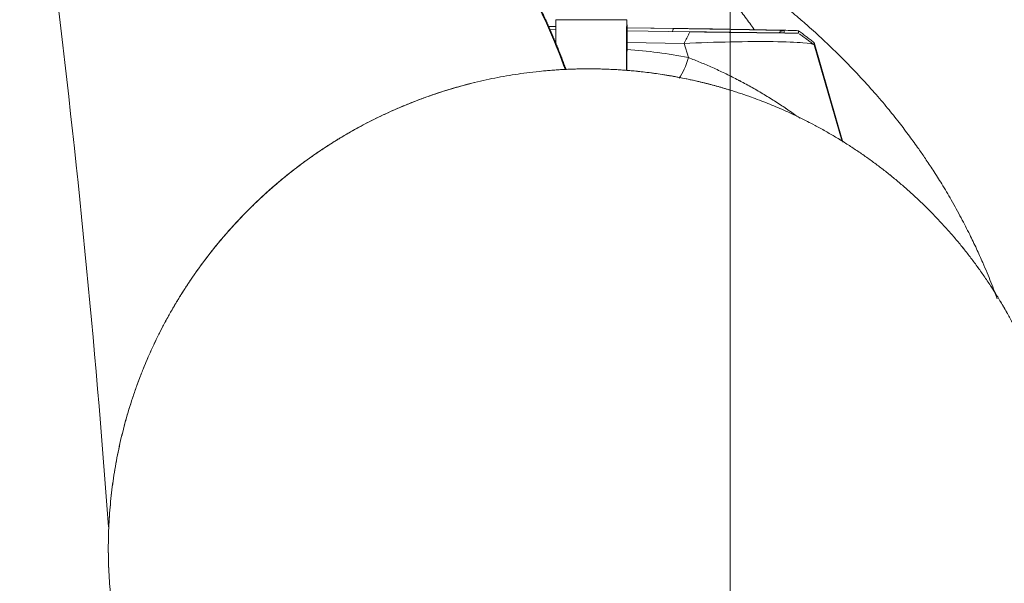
# Model space of a CAD drawing. Header units: millimetres. Extents: x 0 to 594, y 0 to 420.
# Tile 405 of 420: x 502 to 526, y 126 to 140. Entities that reach past the tile are written whole.
import ezdxf

# ---------------------------------------------------------------- set-up
doc = ezdxf.new("R2010")
doc.units = ezdxf.units.MM
doc.layers.add('1', color=7, linetype='Continuous', true_color=0xffffff)
doc.styles.add('Arial Unicode MS', font='txt')
doc.dimstyles.get("Standard").update_dxf_attribs({"dimtxt": 0.18, "dimasz": 0.18, "dimexe": 0.18, "dimexo": 0.0625, "dimgap": 0.09, "dimtad": 0, "dimtih": 1, "dimtoh": 1, "dimdec": 4, "dimzin": 0, "dimdsep": 46, "dimtxsty": 'Standard', "dimcen": 0.09, "dimadec": 0, "dimazin": 0, "dimtfac": 1, "dimtdec": 4, "dimtofl": 0, "dimtmove": 0, "dimatfit": 3, "dimfxl": 0, "dimtolj": 1, "dimtzin": 0, "dimarcsym": 0})

# ---------------------------------------------------------------- blocks, each defined once
blk = doc.blocks.new('_U4')
at = {"layer": '1', "color": 18, "lineweight": 13}
for p, q in [((437.936, 115.069), (437.936, 181.233)), ((519.436, 115.069), (519.436, 181.233)), ((437.936, 179.233), (472.602, 179.233)), ((519.436, 179.233), (484.769, 179.233))]:
    blk.add_line(p, q, dxfattribs=at)
at = {"layer": '1', "color": 18}
for points in [[(437.936, 179.233), (441.436, 180.171), (441.436, 178.295)], [(519.436, 179.233), (515.936, 178.295), (515.936, 180.171)]]:
    blk.add_solid(points, dxfattribs=at)
at = {"layer": '1', "color": 18, "linetype": 'Continuous', "lineweight": 13, "char_height": 3.5, "attachment_point": 7, "line_spacing_factor": 1.047437, "style": 'Arial Unicode MS'}
for s, insert in [('\\fArial Unicode MS|b0|i0;\\W1.0000;1.63', (474.288, 176.597)), ('\\fArial Unicode MS|b0|i0;\\W1.0000;DEFLATED TUBES WIDTH', (448.982, 169.538))]:
    blk.add_mtext(s, dxfattribs=dict(at, insert=insert))

msp = doc.modelspace()

# ---------------------------------------------------------------- linework, layer by layer
at = {"layer": '1', "color": 155, "linetype": 'Continuous', "lineweight": 13}
for p, q in [((514.935, 139.964), (515.125, 139.961)), ((515.125, 139.959), (514.935, 139.962)), ((516.877, 140.127), (515.127, 140.127)), ((514.97, 139.886), (515.125, 139.884)), ((515.125, 139.883), (514.971, 139.885)), ((516.884, 139.934), (518.233, 139.913)), ((518.053, 139.915), (516.884, 139.932)), ((516.884, 139.857), (518.44, 139.833)), ((518.435, 139.832), (516.884, 139.856)), ((520.766, 139.807), (520.766, 139.863)), ((521.123, 139.858), (521.123, 139.801)), ((516.884, 139.567), (518.299, 139.546)), ((518.299, 139.546), (518.401, 139.195)), ((521.507, 139.566), (522.222, 137.107)), ((521.507, 139.509), (521.507, 139.566)), ((522.2, 137.12), (521.507, 139.509)), ((504.061, 127.069), (504.061, 127.059))]:
    msp.add_line(p, q, dxfattribs=at)
for centre, major_axis, ratio, start_param, end_param in [((518.05, 139.765), (0.002, 0.15), 0.341972, 0.003714, 1.049822), ((520.764, 139.713), (0.15, 0), 0.999994, 1.556834, 2.462961), ((516.063, 127.159), (-4.943, 11.228), 0.998302, 5.675802, 5.800799), ((518.078, 139.488), (0.192, 0.981), 0.383354, 3.838652, 4.48422)]:
    msp.add_ellipse(centre, major_axis=major_axis, ratio=ratio, start_param=start_param, end_param=end_param, dxfattribs=at)
for points, degree, knots in [([(526.035, 133.239), (526.014, 133.296), (525.965, 133.427), (525.883, 133.638), (525.787, 133.876), (525.665, 134.161), (525.524, 134.476), (525.347, 134.844), (525.141, 135.246), (524.91, 135.664), (524.676, 136.057), (524.461, 136.398), (524.27, 136.686), (524.077, 136.965), (523.863, 137.261), (523.607, 137.598), (523.318, 137.958), (522.984, 138.35), (522.608, 138.765), (522.198, 139.189), (521.79, 139.585), (521.43, 139.914), (521.098, 140.204), (520.752, 140.495), (520.325, 140.838), (519.878, 141.18), (519.563, 141.406), (519.427, 141.502)], 3, [0, 0, 0, 0, 0.023605, 0.052422, 0.078475, 0.104726, 0.140189, 0.176369, 0.219125, 0.265789, 0.307806, 0.34452, 0.375912, 0.402169, 0.437587, 0.475095, 0.514699, 0.55812, 0.608559, 0.663306, 0.714352, 0.761293, 0.795532, 0.839024, 0.891727, 0.953553, 1, 1, 1, 1]), ([(519.436, 139.889), (519.436, 139.89), (519.436, 139.89), (519.436, 139.953), (519.436, 140.017), (519.436, 140.145), (519.436, 140.21), (519.436, 140.339), (519.436, 140.404), (519.436, 140.5), (519.436, 140.532), (519.436, 140.596), (519.436, 140.628), (519.436, 140.659)], 3, [0, 0, 0, 0, 0.001996, 0.001996, 0.251497, 0.251497, 0.500998, 0.500998, 0.750499, 0.750499, 0.87525, 0.87525, 1, 1, 1, 1]), ([(519.436, 140.659), (519.481, 140.606), (519.525, 140.553), (519.611, 140.449), (519.652, 140.397), (519.772, 140.243), (519.847, 140.142), (519.951, 139.995), (519.984, 139.946), (520.021, 139.891), (520.026, 139.884), (520.03, 139.877)], 3, [0, 0, 0, 0, 0.194137, 0.194137, 0.388274, 0.388274, 0.776548, 0.776548, 0.970685, 0.970685, 1, 1, 1, 1]), ([(515.127, 140.127), (515.127, 140.127), (515.127, 140.125), (515.127, 140.11), (515.126, 140.091), (515.126, 140.078), (515.126, 140.077), (515.126, 140.074), (515.126, 140.069), (515.126, 140.058), (515.126, 140.047), (515.126, 140.023), (515.125, 139.988), (515.125, 139.923), (515.125, 139.845), (515.124, 139.756), (515.124, 139.66), (515.123, 139.59), (515.123, 139.556)], 3, [0, 0, 0, 0, 0.078789, 0.182663, 0.286538, 0.286538, 0.299522, 0.299522, 0.312506, 0.338475, 0.390412, 0.390412, 0.494287, 0.598161, 0.702036, 0.80591, 0.909785, 1, 1, 1, 1]), ([(516.871, 138.886), (516.871, 138.914), (516.871, 138.998), (516.872, 139.078), (516.872, 139.136), (516.872, 139.142), (516.872, 139.155), (516.872, 139.162), (516.872, 139.181), (516.872, 139.218), (516.872, 139.255), (516.872, 139.326), (516.873, 139.418), (516.873, 139.542), (516.874, 139.655), (516.874, 139.756), (516.875, 139.845), (516.875, 139.923), (516.875, 139.988), (516.876, 140.023), (516.876, 140.047), (516.876, 140.058), (516.876, 140.069), (516.876, 140.074), (516.876, 140.077), (516.876, 140.078), (516.876, 140.091), (516.877, 140.11), (516.877, 140.125), (516.877, 140.127), (516.877, 140.127)], 3, [0, 0, 0, 0, 0.034896, 0.10504, 0.10504, 0.113808, 0.113808, 0.122576, 0.122576, 0.140112, 0.175183, 0.175183, 0.245327, 0.31547, 0.385614, 0.455757, 0.5259, 0.596044, 0.666187, 0.736331, 0.736331, 0.771403, 0.788938, 0.797706, 0.797706, 0.806474, 0.806474, 0.876618, 0.946761, 1, 1, 1, 1]), ([(516.883, 138.883), (516.883, 138.929), (516.883, 138.975), (516.883, 139.025), (516.883, 139.031), (516.883, 139.044), (516.883, 139.063), (516.883, 139.106), (516.883, 139.143), (516.883, 139.213), (516.883, 139.304), (516.884, 139.427), (516.884, 139.539), (516.884, 139.638), (516.884, 139.726), (516.884, 139.803), (516.884, 139.867), (516.884, 139.902), (516.884, 139.926), (516.884, 139.936), (516.884, 139.948), (516.884, 139.952), (516.884, 139.955), (516.884, 139.957), (516.884, 139.97), (516.884, 139.988), (516.883, 140.002), (516.883, 140.005), (516.883, 140.005)], 3, [0, 0, 0, 0, 0.063248, 0.063248, 0.072425, 0.072425, 0.081602, 0.099956, 0.136664, 0.136664, 0.21008, 0.283496, 0.356912, 0.430328, 0.503744, 0.57716, 0.650576, 0.723992, 0.723992, 0.7607, 0.779054, 0.788231, 0.788231, 0.797408, 0.797408, 0.870824, 0.944241, 1, 1, 1, 1]), ([(520.766, 139.863), (520.766, 139.864), (520.758, 139.864), (520.735, 139.866), (520.704, 139.867), (520.684, 139.867), (520.649, 139.868), (520.637, 139.869), (520.616, 139.869), (520.609, 139.869), (520.598, 139.87), (520.595, 139.87), (520.587, 139.87), (520.583, 139.87), (520.548, 139.871), (520.513, 139.872), (520.436, 139.874), (520.393, 139.875), (520.324, 139.876), (520.276, 139.877), (520.199, 139.879), (520.144, 139.88), (520.108, 139.88), (520.1, 139.88), (520.086, 139.881), (520.064, 139.881), (520.042, 139.882), (519.996, 139.882), (519.934, 139.884), (519.869, 139.885), (519.769, 139.887), (519.63, 139.889), (519.479, 139.892), (519.361, 139.894), (519.322, 139.894), (519.261, 139.895), (519.23, 139.896), (519.193, 139.897), (519.178, 139.897), (519.167, 139.897), (519.162, 139.897), (519.114, 139.898), (519.029, 139.899), (518.942, 139.901), (518.809, 139.903), (518.719, 139.904), (518.535, 139.907), (518.441, 139.909), (518.25, 139.912), (518.152, 139.913), (518.053, 139.915)], 3, [0, 0, 0, 0, 0.0625, 0.125, 0.125, 0.1875, 0.1875, 0.21875, 0.21875, 0.234375, 0.234375, 0.242187, 0.242187, 0.25, 0.25, 0.3125, 0.3125, 0.375, 0.375, 0.40625, 0.4375, 0.46875, 0.46875, 0.476562, 0.476562, 0.484375, 0.5, 0.5, 0.53125, 0.5625, 0.5625, 0.625, 0.6875, 0.6875, 0.71875, 0.71875, 0.734375, 0.742187, 0.746094, 0.746094, 0.75, 0.75, 0.78125, 0.8125, 0.8125, 0.875, 0.875, 0.9375, 0.9375, 1, 1, 1, 1]), ([(518.233, 139.913), (518.659, 139.907), (519.058, 139.9), (519.769, 139.889), (520.081, 139.883), (520.591, 139.873), (520.789, 139.869), (521.055, 139.863), (521.123, 139.86), (521.123, 139.858)], 3, [0, 0, 0, 0, 0.25, 0.25, 0.5, 0.5, 0.75, 0.75, 1, 1, 1, 1]), ([(521.123, 139.801), (521.124, 139.8), (521.048, 139.8), (520.762, 139.802), (520.552, 139.804), (520.037, 139.81), (519.733, 139.814), (519.092, 139.822), (518.755, 139.827), (518.435, 139.832)], 3, [0, 0, 0, 0, 0.25, 0.25, 0.5, 0.5, 0.75, 0.75, 1, 1, 1, 1]), ([(518.44, 139.833), (518.473, 139.833), (518.54, 139.832), (518.608, 139.831), (518.676, 139.83), (518.71, 139.829), (518.779, 139.828), (518.814, 139.828), (518.883, 139.827), (518.918, 139.826), (518.988, 139.825), (519.023, 139.825), (519.063, 139.824), (519.068, 139.824), (519.076, 139.824), (519.09, 139.824), (519.121, 139.823), (519.147, 139.823), (519.2, 139.822), (519.235, 139.822), (519.305, 139.821), (519.339, 139.82), (519.408, 139.82), (519.442, 139.819), (519.511, 139.818), (519.545, 139.818), (519.612, 139.817), (519.646, 139.816), (519.696, 139.816), (519.712, 139.816), (519.733, 139.815), (519.737, 139.815), (519.745, 139.815), (519.758, 139.815), (519.77, 139.815), (519.81, 139.814), (519.874, 139.814), (519.966, 139.812), (520.054, 139.811), (520.11, 139.811), (520.152, 139.81), (520.165, 139.81), (520.185, 139.81), (520.195, 139.81), (520.205, 139.81), (520.212, 139.81), (520.215, 139.81), (520.245, 139.809), (520.27, 139.809), (520.318, 139.809), (520.342, 139.808), (520.386, 139.808), (520.408, 139.808), (520.449, 139.807), (520.469, 139.807), (520.497, 139.807), (520.511, 139.807), (520.526, 139.807), (520.533, 139.807), (520.537, 139.807), (520.539, 139.807), (520.55, 139.807), (520.558, 139.806), (520.574, 139.806), (520.582, 139.806), (520.604, 139.806), (520.618, 139.806), (520.644, 139.806), (520.656, 139.806), (520.678, 139.806), (520.688, 139.806), (520.707, 139.806), (520.715, 139.806), (520.723, 139.806), (520.724, 139.806), (520.726, 139.806), (520.729, 139.806), (520.734, 139.806), (520.739, 139.806), (520.747, 139.806), (520.751, 139.806), (520.759, 139.806), (520.761, 139.806), (520.765, 139.806), (520.766, 139.807), (520.766, 139.807)], 3, [0, 0, 0, 0, 0.03125, 0.0625, 0.0625, 0.09375, 0.09375, 0.125, 0.125, 0.15625, 0.15625, 0.1875, 0.1875, 0.191406, 0.191406, 0.195312, 0.203125, 0.21875, 0.21875, 0.25, 0.25, 0.28125, 0.28125, 0.3125, 0.3125, 0.34375, 0.34375, 0.375, 0.375, 0.390625, 0.390625, 0.394531, 0.394531, 0.398438, 0.40625, 0.40625, 0.4375, 0.46875, 0.5, 0.53125, 0.53125, 0.546875, 0.546875, 0.554688, 0.558594, 0.558594, 0.5625, 0.5625, 0.59375, 0.59375, 0.625, 0.625, 0.65625, 0.65625, 0.6875, 0.6875, 0.703125, 0.710938, 0.714844, 0.714844, 0.71875, 0.71875, 0.734375, 0.734375, 0.75, 0.75, 0.78125, 0.78125, 0.8125, 0.8125, 0.84375, 0.84375, 0.875, 0.875, 0.878906, 0.878906, 0.882813, 0.890625, 0.90625, 0.90625, 0.9375, 0.9375, 0.96875, 0.96875, 1, 1, 1, 1]), ([(518.299, 139.546), (518.674, 139.563), (519.071, 139.575), (519.829, 139.59), (520.19, 139.592), (520.804, 139.585), (521.057, 139.576), (521.385, 139.55), (521.477, 139.534), (521.501, 139.516)], 3, [0, 0, 0, 0, 0.257549, 0.257549, 0.515099, 0.515099, 0.772648, 0.772648, 1, 1, 1, 1]), ([(521.16, 137.695), (521.128, 137.719), (521.094, 137.743), (521.015, 137.799), (520.969, 137.831), (520.899, 137.879), (520.876, 137.895), (520.841, 137.919), (520.823, 137.931), (520.805, 137.943), (520.793, 137.951), (520.787, 137.955), (520.734, 137.991), (520.686, 138.022), (520.59, 138.085), (520.542, 138.116), (520.446, 138.177), (520.397, 138.207), (520.299, 138.266), (520.25, 138.296), (520.152, 138.354), (520.103, 138.383), (520.004, 138.44), (519.954, 138.468), (519.854, 138.523), (519.804, 138.551), (519.728, 138.591), (519.703, 138.604), (519.671, 138.621), (519.665, 138.624), (519.652, 138.631), (519.646, 138.634), (519.627, 138.644), (519.563, 138.677), (519.5, 138.709), (519.399, 138.76), (519.298, 138.809), (519.147, 138.88), (518.997, 138.949), (518.847, 139.014), (518.697, 139.077), (518.549, 139.137), (518.45, 139.176), (518.401, 139.195)], 3, [0, 0, 0, 0, 0.039129, 0.039129, 0.092511, 0.092511, 0.119201, 0.119201, 0.132547, 0.13922, 0.13922, 0.145892, 0.145892, 0.199274, 0.199274, 0.252656, 0.252656, 0.306037, 0.306037, 0.359419, 0.359419, 0.412801, 0.412801, 0.466183, 0.466183, 0.519564, 0.519564, 0.546255, 0.546255, 0.552928, 0.552928, 0.559601, 0.559601, 0.572946, 0.626328, 0.626328, 0.67971, 0.733091, 0.786473, 0.839855, 0.893237, 0.946618, 1, 1, 1, 1]), ([(515.936, 138.917), (517.105, 138.917), (518.58, 138.625), (518.902, 138.542)], 2, [0, 0, 0, 0.777914, 1, 1, 1]), ([(515.936, 138.917), (517.105, 138.917), (518.853, 138.571), (519.436, 138.391)], 2, [0, 0, 0, 0.656273, 1, 1, 1]), ([(515.936, 115.221), (514.766, 115.221), (512.472, 115.676), (510.311, 116.569), (508.366, 117.866), (506.712, 119.516), (505.412, 121.457), (504.517, 123.613), (504.061, 125.902), (504.061, 128.236), (504.517, 130.525), (505.412, 132.681), (506.712, 134.622), (508.366, 136.272), (510.311, 137.569), (512.228, 138.361), (513.104, 138.576)], 2, [0, 0, 0, 0.067685, 0.135371, 0.203056, 0.270741, 0.338427, 0.406112, 0.473797, 0.541483, 0.609168, 0.676853, 0.744539, 0.812224, 0.879909, 0.947595, 1, 1, 1]), ([(519.436, 138.391), (519.965, 138.228), (521.56, 137.569), (523.505, 136.272), (525.159, 134.622), (526.459, 132.681), (527.354, 130.525), (527.604, 129.27), (527.624, 129.159)], 2, [0, 0, 0, 0.085461, 0.264903, 0.444345, 0.623787, 0.80323, 0.982672, 1, 1, 1]), ([(519.436, 138.391), (519.965, 138.228), (521.56, 137.569), (523.505, 136.272), (525.159, 134.622), (526.459, 132.681), (527.354, 130.525), (527.811, 128.236), (527.811, 125.902), (527.354, 123.613), (526.459, 121.457), (525.16, 119.516), (523.505, 117.866), (521.561, 116.569), (519.965, 115.91), (519.436, 115.747)], 2, [0, 0, 0, 0.036768, 0.113974, 0.191179, 0.268384, 0.345589, 0.422794, 0.499999, 0.577205, 0.65441, 0.731615, 0.80882, 0.886025, 0.96323, 1, 1, 1]), ([(519.436, 115.747), (519.436, 115.747), (519.436, 115.75), (519.436, 115.756), (519.436, 115.759), (519.436, 115.762), (519.436, 115.764), (519.436, 115.765), (519.436, 115.767), (519.436, 115.769), (519.436, 115.778), (519.436, 115.787), (519.436, 115.808), (519.436, 115.82), (519.436, 115.848), (519.436, 115.863), (519.436, 115.884), (519.436, 115.891), (519.436, 115.897), (519.436, 115.902), (519.436, 115.904), (519.436, 115.916), (519.436, 115.925), (519.436, 115.955), (519.436, 115.976), (519.436, 116.021), (519.436, 116.045), (519.436, 116.095), (519.436, 116.121), (519.436, 116.152), (519.436, 116.156), (519.436, 116.163), (519.436, 116.173), (519.436, 116.184), (519.436, 116.205), (519.436, 116.22), (519.436, 116.264), (519.436, 116.294), (519.436, 116.341), (519.436, 116.356), (519.436, 116.38), (519.436, 116.388), (519.436, 116.404), (519.436, 116.412), (519.436, 116.429), (519.436, 116.437), (519.436, 116.453), (519.436, 116.461), (519.436, 116.478), (519.436, 116.486), (519.436, 116.502), (519.436, 116.51), (519.436, 116.535), (519.436, 116.551), (519.436, 116.584), (519.436, 116.601), (519.436, 116.651), (519.436, 116.684), (519.436, 116.734), (519.436, 116.751), (519.436, 116.784), (519.436, 116.801), (519.436, 116.886), (519.436, 116.987), (519.436, 117.09), (519.436, 117.159), (519.436, 117.193), (519.436, 117.297), (519.436, 117.367), (519.436, 117.454), (519.436, 117.472), (519.436, 117.507), (519.436, 117.559), (519.436, 117.612), (519.436, 117.683), (519.436, 117.718), (519.436, 117.789), (519.436, 117.825), (519.436, 117.932), (519.436, 118.003), (519.436, 118.146), (519.436, 118.254), (519.436, 118.362), (519.436, 118.434), (519.436, 118.47), (519.436, 118.651), (519.436, 118.795), (519.436, 119.082), (519.436, 119.226), (519.436, 119.512), (519.436, 119.656), (519.436, 119.941), (519.436, 120.084), (519.436, 120.368), (519.436, 120.51), (519.436, 120.723), (519.436, 120.794), (519.436, 120.935), (519.436, 121.006), (519.436, 121.148), (519.436, 121.218), (519.436, 121.359), (519.436, 121.43), (519.436, 121.536), (519.436, 121.571), (519.436, 121.641), (519.436, 121.677), (519.436, 121.782), (519.436, 121.923), (519.436, 122.1), (519.436, 122.205), (519.436, 122.276), (519.436, 122.311), (519.436, 122.487), (519.436, 122.627), (519.436, 123.047), (519.436, 123.326), (519.436, 123.882), (519.436, 124.159), (519.436, 124.572), (519.436, 124.709), (519.436, 124.915), (519.436, 125.018), (519.436, 125.12), (519.436, 125.189), (519.436, 125.223), (519.436, 125.393), (519.436, 125.529), (519.436, 125.8), (519.436, 125.936), (519.436, 126.205), (519.436, 126.339), (519.436, 126.607), (519.436, 126.741), (519.436, 126.94), (519.436, 127.007), (519.436, 127.106), (519.436, 127.14), (519.436, 127.206), (519.436, 127.239), (519.436, 127.404), (519.436, 127.536), (519.436, 127.799), (519.436, 127.93), (519.436, 128.192), (519.436, 128.322), (519.436, 128.581), (519.436, 128.711), (519.436, 128.904), (519.436, 129.001), (519.436, 129.097), (519.436, 129.161), (519.436, 129.193), (519.436, 129.482), (519.436, 129.736), (519.436, 130.241), (519.436, 130.491), (519.436, 130.802), (519.436, 130.895), (519.436, 131.018), (519.436, 131.08), (519.436, 131.234), (519.436, 131.357), (519.436, 131.723), (519.436, 131.965), (519.436, 132.444), (519.436, 132.681), (519.436, 133.033), (519.436, 133.15), (519.436, 133.382), (519.436, 133.498), (519.436, 133.843), (519.436, 134.127), (519.436, 134.437), (519.436, 134.521), (519.436, 134.577), (519.436, 134.605), (519.436, 134.744), (519.436, 134.855), (519.436, 135.185), (519.436, 135.403), (519.436, 135.832), (519.436, 136.096), (519.436, 136.356), (519.436, 136.46), (519.436, 136.512), (519.436, 136.615), (519.436, 136.666), (519.436, 136.743), (519.436, 136.768), (519.436, 136.819), (519.436, 136.844), (519.436, 136.895), (519.436, 136.92), (519.436, 136.971), (519.436, 136.996), (519.436, 137.046), (519.436, 137.071), (519.436, 137.121), (519.436, 137.145), (519.436, 137.22), (519.436, 137.269), (519.436, 137.33), (519.436, 137.342), (519.436, 137.367), (519.436, 137.379), (519.436, 137.403), (519.436, 137.415), (519.436, 137.439), (519.436, 137.463), (519.436, 137.487), (519.436, 137.51), (519.436, 137.522), (519.436, 137.556), (519.436, 137.579), (519.436, 137.646), (519.436, 137.694), (519.436, 137.741), (519.436, 137.751), (519.436, 137.757), (519.436, 137.772), (519.436, 137.782), (519.436, 137.812), (519.436, 137.832), (519.436, 137.889), (519.436, 137.925), (519.436, 137.993), (519.436, 138.026), (519.436, 138.087), (519.436, 138.116), (519.436, 138.169), (519.436, 138.194), (519.436, 138.228), (519.436, 138.239), (519.436, 138.252), (519.436, 138.254), (519.436, 138.259), (519.436, 138.267), (519.436, 138.274), (519.436, 138.297), (519.436, 138.313), (519.436, 138.341), (519.436, 138.353), (519.436, 138.371), (519.436, 138.379), (519.436, 138.388), (519.436, 138.391), (519.436, 138.391)], 3, [0, 0, 0, 0, 0.003906, 0.003906, 0.005859, 0.006348, 0.006348, 0.006836, 0.006836, 0.007812, 0.007812, 0.011719, 0.011719, 0.015625, 0.015625, 0.019531, 0.019531, 0.020508, 0.020996, 0.020996, 0.021484, 0.021484, 0.023437, 0.023437, 0.027344, 0.027344, 0.03125, 0.03125, 0.035156, 0.035156, 0.035645, 0.035645, 0.036133, 0.037109, 0.037109, 0.039062, 0.039062, 0.042969, 0.042969, 0.044922, 0.044922, 0.045898, 0.045898, 0.046875, 0.046875, 0.047852, 0.047852, 0.048828, 0.048828, 0.049805, 0.049805, 0.050781, 0.050781, 0.052734, 0.052734, 0.054687, 0.054687, 0.058594, 0.058594, 0.060547, 0.060547, 0.0625, 0.0625, 0.070312, 0.074219, 0.074219, 0.078125, 0.078125, 0.085937, 0.085937, 0.087891, 0.087891, 0.089844, 0.09375, 0.09375, 0.097656, 0.097656, 0.101562, 0.101562, 0.109375, 0.109375, 0.117187, 0.121094, 0.121094, 0.125, 0.125, 0.140625, 0.140625, 0.15625, 0.15625, 0.171875, 0.171875, 0.1875, 0.1875, 0.203125, 0.203125, 0.210937, 0.210937, 0.21875, 0.21875, 0.226562, 0.226562, 0.234375, 0.234375, 0.238281, 0.238281, 0.242187, 0.242187, 0.25, 0.257812, 0.261719, 0.261719, 0.265625, 0.265625, 0.28125, 0.28125, 0.3125, 0.3125, 0.34375, 0.34375, 0.359375, 0.359375, 0.367187, 0.371094, 0.371094, 0.375, 0.375, 0.390625, 0.390625, 0.40625, 0.40625, 0.421875, 0.421875, 0.4375, 0.4375, 0.445313, 0.445313, 0.449219, 0.449219, 0.453125, 0.453125, 0.46875, 0.46875, 0.484375, 0.484375, 0.5, 0.5, 0.515625, 0.515625, 0.523438, 0.527344, 0.527344, 0.53125, 0.53125, 0.5625, 0.5625, 0.59375, 0.59375, 0.601563, 0.605469, 0.609375, 0.609375, 0.625, 0.625, 0.65625, 0.65625, 0.6875, 0.6875, 0.703125, 0.703125, 0.71875, 0.71875, 0.75, 0.757813, 0.761719, 0.761719, 0.765625, 0.765625, 0.78125, 0.78125, 0.8125, 0.8125, 0.84375, 0.851563, 0.851563, 0.859375, 0.859375, 0.867188, 0.867188, 0.871094, 0.871094, 0.875, 0.875, 0.878906, 0.878906, 0.882813, 0.882813, 0.886719, 0.886719, 0.890625, 0.890625, 0.898438, 0.898438, 0.900391, 0.900391, 0.902344, 0.902344, 0.904297, 0.904297, 0.90625, 0.908203, 0.908203, 0.910156, 0.910156, 0.914063, 0.914063, 0.921875, 0.922852, 0.922852, 0.923828, 0.923828, 0.925781, 0.925781, 0.929688, 0.929688, 0.9375, 0.9375, 0.945313, 0.945313, 0.953125, 0.953125, 0.960938, 0.960938, 0.964844, 0.964844, 0.96582, 0.96582, 0.966797, 0.96875, 0.96875, 0.976563, 0.976563, 0.984375, 0.984375, 0.992188, 0.992188, 1, 1, 1, 1])]:
    msp.add_open_spline(points, degree=degree, knots=knots, dxfattribs=at)
for points, degree in [([(502.734, 141.189), (503.289, 136.686), (503.734, 132.155), (504.067, 127.605)], 3), ([(515.36, 138.893), (515.131, 139.516), (514.867, 140.126), (514.57, 140.719)], 3), ([(515.38, 138.894), (515.035, 139.834), (514.584, 140.731)], 2), ([(518.299, 139.546), (518.435, 139.832)], 1), ([(521.506, 139.568), (521.123, 139.859)], 1), ([(521.501, 139.516), (521.145, 139.785)], 1), ([(515.936, 115.221), (514.766, 115.221), (512.472, 115.676), (510.311, 116.569), (508.366, 117.866), (506.712, 119.516), (505.412, 121.457), (504.517, 123.613), (504.061, 125.902), (504.061, 128.236), (504.517, 130.525), (505.412, 132.681), (506.712, 134.622), (508.366, 136.272), (510.311, 137.569), (512.472, 138.462), (514.766, 138.917), (515.936, 138.917)], 2)]:
    msp.add_open_spline(points, degree=degree, dxfattribs=at)

# ---------------------------------------------------------------- dimensions: what is measured, and where the dimension line sits
at = {"layer": '1', "color": 18, "linetype": 'Continuous', "lineweight": 13}
dim = msp.add_linear_dim(base=(519.436, 179.233), p1=(437.936, 115.069), p2=(519.436, 115.069), text=' <> \\P\\fArial Unicode MS|b0|i0;\\C18;{\\H1.00x;\\fArial Unicode MS|b0|i0;DEFLATED TUBES WIDTH\\fArial Unicode MS|b0|i0;}\\C18;', dimstyle='Standard', override={"dimtxt": 3.5, "dimasz": 3.5, "dimexe": 2, "dimexo": 0, "dimgap": 1.5, "dimtih": 1, "dimtoh": 1, "dimdec": 2, "dimlfac": 0.02, "dimdsep": 46, "dimlunit": 2, "dimtxsty": 'Arial Unicode MS', "dimsah": 1, "dimse1": 0, "dimse2": 0, "dimsd1": 0, "dimsd2": 0, "dimclrd": 18, "dimclre": 18, "dimclrt": 18, "dimtol": 0, "dimtm": -0.1, "dimtfac": 1, "dimtdec": 2, "dimtofl": 1, "dimtmove": 0, "dimlwd": 13, "dimlwe": 13}, dxfattribs=at)
dim.commit()
dim.dimension.update_dxf_attribs({"geometry": '_U4', "text_midpoint": (478.686, 179.233), "dimtype": 160})

doc.saveas('drawing.dxf')
